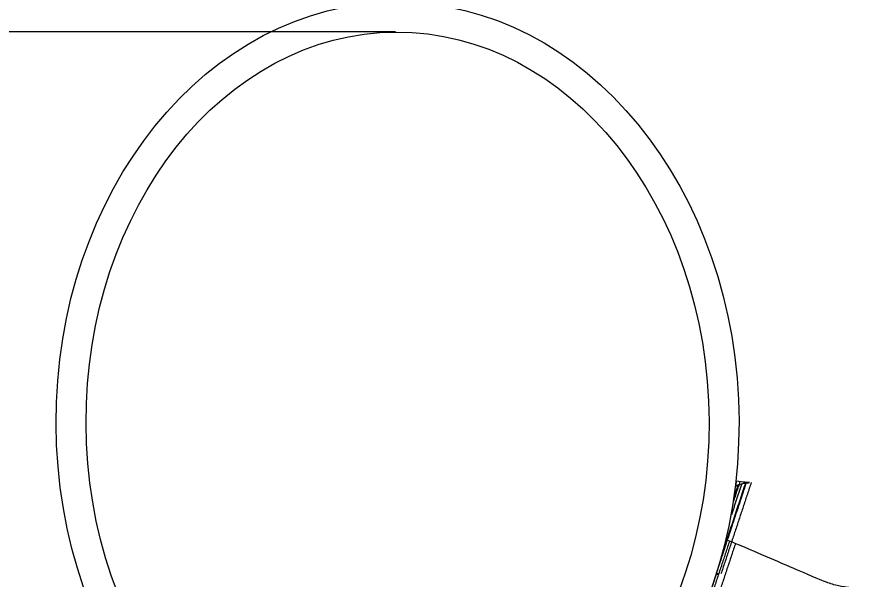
# Model space of a CAD drawing. Extents: x 638850 to 644908, y 297188 to 298900.
# Drawn here: x 643616.8 to 643680.4, y 298477.9 to 298520.6 of the extents above; entities that cross this region are included whole.
import ezdxf

# ---------------------------------------------------------------- set-up
doc = ezdxf.new("R2010")
doc.units = 0
doc.layers.add('12', color=7, linetype='Continuous')
doc.layers.add('5', color=7, linetype='Continuous')

msp = doc.modelspace()

# ---------------------------------------------------------------- linework, layer by layer
at = {"layer": '12'}
for points in [[(643671.424, 298485.351), (643671.409, 298485.262), (643671.366, 298484.971)], [(643670.619, 298480.888), (643670.304, 298479.597), (643669.13, 298475.936), (643669.116, 298475.905)], [(643669.893, 298478.316), (643669.882, 298478.281)]]:
    msp.add_lwpolyline(points, dxfattribs=at)
for points, degree in [([(643672.167, 298485.209), (643670.106, 298478.977)], 1), ([(643672.548, 298485.228), (643670.253, 298478.3)], 1), ([(643672.132, 298485.247), (643670.426, 298480.095)], 1), ([(643671.833, 298485.155), (643671.047, 298482.782)], 1), ([(643671.69, 298485.301), (643671.197, 298483.813)], 1), ([(643671.549, 298485.069), (643671.248, 298484.159)], 1), ([(643671.366, 298484.971), (643671.549, 298485.069), (643671.833, 298485.155), (643672.167, 298485.209), (643672.548, 298485.228), (643672.132, 298485.247), (643671.69, 298485.301), (643671.424, 298485.351)], 3), ([(643670.904, 298480.795), (643668.612, 298473.866)], 1), ([(643671.355, 298480.619), (643669.06, 298473.691)], 1), ([(643669.116, 298475.905), (643673.912, 298473.837), (643674.36, 298473.659), (643674.822, 298473.51), (643675.289, 298473.389), (643675.748, 298473.299), (643676.19, 298473.245), (643676.606, 298473.227), (643676.987, 298473.245), (643677.322, 298473.299), (643677.605, 298473.389), (643677.832, 298473.51), (643677.994, 298473.659), (643678.091, 298473.837), (643679.012, 298476.618), (643679.109, 298476.796), (643679.271, 298476.947), (643679.498, 298477.069), (643679.781, 298477.155), (643680.116, 298477.209), (643680.497, 298477.228), (643680.081, 298477.247), (643679.638, 298477.301), (643679.179, 298477.387), (643678.712, 298477.509), (643678.251, 298477.66), (643677.8, 298477.838), (643671.355, 298480.619), (643670.904, 298480.795), (643670.619, 298480.888)], 3), ([(643669.882, 298478.281), (643670.253, 298478.3), (643669.893, 298478.316)], 2)]:
    msp.add_open_spline(points, degree=degree, dxfattribs=at)
at = {"layer": '5'}
for major_axis, ratio in [((-0.126, 31.904), 0.812362), ((-0.117, 29.63), 0.797963)]:
    msp.add_ellipse((643645.706, 298489.806), major_axis=major_axis, ratio=ratio, dxfattribs=at)
msp.add_open_spline([(643645.542, 298519.445), (643537.86, 298519.452)], degree=1, dxfattribs=at)

doc.saveas('drawing.dxf')
